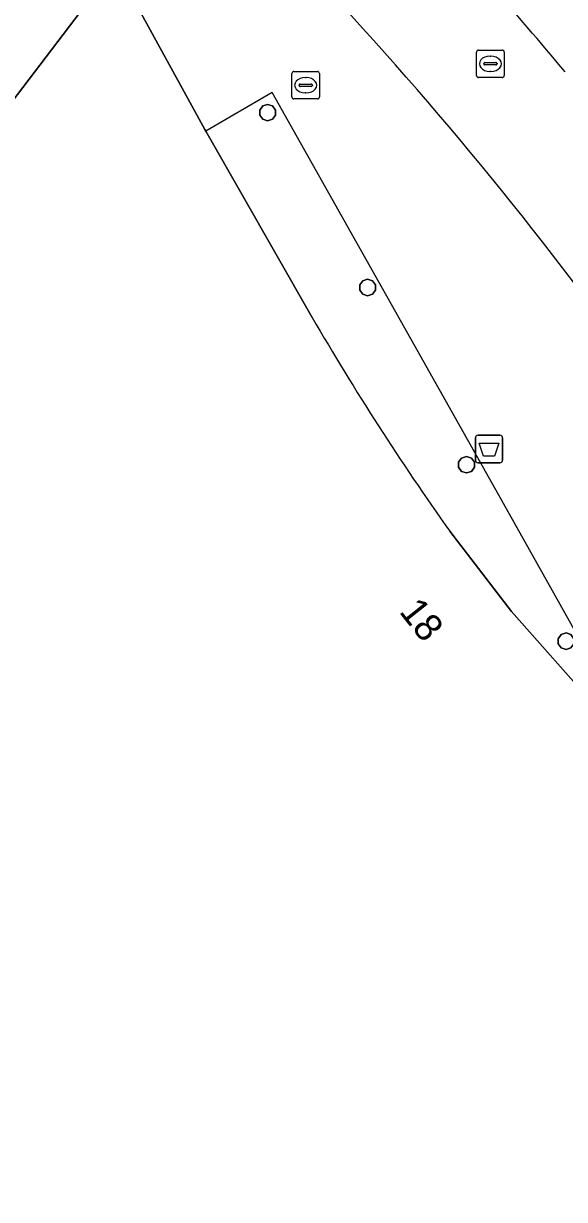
# Model space of a CAD drawing. Extents: x 161087 to 161926, y 382572 to 383873.
# Drawn here: x 161454.07 to 161473.7, y 383422.45 to 383465.15 of the extents above; entities that cross this region are included whole.
import ezdxf

# ---------------------------------------------------------------- set-up
doc = ezdxf.new("R2010")
doc.units = 0
for name, color, linetype in [('IMGEO_Afvalbak', 7, 'Continuous'), ('IMGEO_Fietspad_gesloten', 7, 'Continuous'), ('IMGEO_Groenvoorziening', 7, 'Continuous'), ('IMGEO_Pand', 7, 'Continuous'), ('IMGEO_Pand_nummerreeks', 7, 'Continuous'), ('IMGEO_Pand_overbouw', 7, 'Continuous'), ('IMGEO_Rioolput', 7, 'Continuous'), ('IMGEO_Voetpad_open', 7, 'Continuous')]:
    doc.layers.add(name, color=color, linetype=linetype)

msp = doc.modelspace()

# ---------------------------------------------------------------- linework, layer by layer
at = {"layer": 'IMGEO_Afvalbak'}
for p, q in [((161470.47, 383449.3), (161470.47, 383450.1)), ((161470.47, 383450.1), (161470.47, 383449.3)), ((161470.57, 383450.2), (161471.36, 383450.2)), ((161471.36, 383450.2), (161470.57, 383450.2)), ((161471.46, 383450.1), (161471.46, 383449.3)), ((161471.46, 383449.3), (161471.46, 383450.1)), ((161471.36, 383449.2), (161470.57, 383449.2)), ((161470.57, 383449.2), (161471.36, 383449.2))]:
    msp.add_line(p, q, dxfattribs=at)
msp.add_lwpolyline([(161470.613, 383449.914), (161471.317, 383449.914), (161471.168, 383449.444), (161470.762, 383449.444), (161470.613, 383449.914)], dxfattribs=at)
for centre, start, end in [((161470.57, 383450.1), 90, 180), ((161470.57, 383450.1), 90, 180), ((161471.36, 383450.1), 0, 90), ((161471.36, 383450.1), 360, 90), ((161470.57, 383449.3), 180, 270), ((161470.57, 383449.3), 180, 270), ((161471.36, 383449.3), 270, 0), ((161471.36, 383449.3), 270, 0)]:
    msp.add_arc(centre, 0.1, start, end, dxfattribs=at)
at = {"layer": 'IMGEO_Fietspad_gesloten'}
for centre, radius, start, end in [((161369.136, 383376.567), 131.427, 36.03723, 44.36355), ((161340.317, 383352.147), 173.705, 39.82322, 41.21433)]:
    msp.add_arc(centre, radius, start, end, dxfattribs=at)
at = {"layer": 'IMGEO_Groenvoorziening'}
msp.add_arc((161340.317, 383352.147), 173.705, 39.82322, 41.21433, dxfattribs=at)
at = {"layer": 'IMGEO_Pand'}
for points in [[(161443.167, 383448.538), (161457.391, 383467.244), (161456.376, 383467.991), (161455.856, 383468.373), (161455.82, 383468.324), (161455.736, 383468.21), (161452.371, 383470.69)], [(161464.547, 383454.476), (161460.684, 383461.238), (161460.65, 383461.3), (161458.735, 383464.792), (161457.391, 383467.244), (161443.167, 383448.538), (161443.344, 383448.403), (161437.312, 383440.84), (161438.173, 383439.329), (161436.472, 383438.376), (161436.158, 383438.2), (161434.979, 383437.54), (161433.893, 383436.943), (161431.71, 383435.701), (161430.621, 383435.088), (161427.234, 383433.153), (161427.992, 383431.781), (161424.929, 383427.8), (161424.78, 383427.606), (161425.142, 383427.343), (161421.341, 383422.446)], [(161475.896, 383439.154), (161471.779, 383443.794), (161469.541, 383446.711)]]:
    msp.add_lwpolyline(points, dxfattribs=at)
for points in [[(161463.214, 383462.009), (161463.105, 383462.159), (161462.929, 383462.216), (161462.753, 383462.159), (161462.644, 383462.009), (161462.644, 383461.823), (161462.753, 383461.673), (161462.929, 383461.616), (161463.105, 383461.673), (161463.214, 383461.823)], [(161466.841, 383455.659), (161466.732, 383455.809), (161466.556, 383455.866), (161466.38, 383455.809), (161466.271, 383455.659), (161466.271, 383455.473), (161466.38, 383455.323), (161466.556, 383455.266), (161466.732, 383455.323), (161466.841, 383455.473)], [(161470.433, 383449.222), (161470.324, 383449.372), (161470.148, 383449.429), (161469.972, 383449.372), (161469.863, 383449.222), (161469.863, 383449.036), (161469.972, 383448.886), (161470.148, 383448.829), (161470.324, 383448.886), (161470.433, 383449.036)], [(161474.045, 383442.812), (161473.936, 383442.962), (161473.76, 383443.019), (161473.584, 383442.962), (161473.475, 383442.812), (161473.475, 383442.626), (161473.584, 383442.476), (161473.76, 383442.419), (161473.936, 383442.476), (161474.045, 383442.626)]]:
    msp.add_lwpolyline(points, close=True, dxfattribs=at)
msp.add_arc((161550.905, 383504.528), 99.814, 210.09606, 215.39751, dxfattribs=at)
at = {"layer": 'IMGEO_Pand_overbouw'}
for points in [[(161463.092, 383462.649), (161460.684, 383461.238), (161464.547, 383454.476)], [(161477.815, 383436.432), (161473.382, 383444.361), (161471.212, 383448.216), (161463.092, 383462.649)], [(161469.541, 383446.711), (161471.779, 383443.794), (161475.896, 383439.154)]]:
    msp.add_lwpolyline(points, dxfattribs=at)
msp.add_arc((161550.905, 383504.528), 99.814, 210.09606, 215.39751, dxfattribs=at)
at = {"layer": 'IMGEO_Rioolput'}
for p, q in [((161470.514, 383463.262), (161470.514, 383464.114)), ((161470.589, 383464.188), (161471.441, 383464.188)), ((161471.515, 383464.114), (161471.515, 383463.262)), ((161470.773, 383463.682), (161470.773, 383463.694)), ((161471.211, 383463.645), (161470.813, 383463.645)), ((161470.816, 383463.731), (161471.214, 383463.731)), ((161471.002, 383463.968), (161471.027, 383463.968)), ((161471.257, 383463.694), (161471.257, 383463.682)), ((161463.809, 383462.485), (161463.809, 383463.337)), ((161463.884, 383463.411), (161464.736, 383463.411)), ((161464.297, 383463.191), (161464.322, 383463.191)), ((161464.81, 383463.337), (161464.81, 383462.485)), ((161471.441, 383463.188), (161470.589, 383463.188)), ((161471.025, 383463.408), (161471, 383463.408)), ((161464.068, 383462.905), (161464.068, 383462.917)), ((161464.506, 383462.868), (161464.108, 383462.868)), ((161464.111, 383462.954), (161464.509, 383462.954)), ((161464.552, 383462.917), (161464.552, 383462.905)), ((161464.736, 383462.411), (161463.884, 383462.411)), ((161464.32, 383462.631), (161464.295, 383462.631))]:
    msp.add_line(p, q, dxfattribs=at)
for points in [[(161470.514, 383463.262), (161470.514, 383464.114)], [(161470.589, 383464.188), (161471.441, 383464.188)], [(161471.515, 383464.114), (161471.515, 383463.262)], [(161463.809, 383462.485), (161463.809, 383463.337)], [(161463.884, 383463.411), (161464.736, 383463.411)], [(161464.81, 383463.337), (161464.81, 383462.485)], [(161471.441, 383463.188), (161470.589, 383463.188)], [(161464.736, 383462.411), (161463.884, 383462.411)]]:
    msp.add_lwpolyline(points, dxfattribs=at)
for centre, radius, start, end in [((161470.591, 383464.112), 0.0765, 91.552, 178.448), ((161470.591, 383464.112), 0.0765, 91.552, 178.448), ((161471.439, 383464.112), 0.0765, 1.552, 88.448), ((161471.439, 383464.112), 0.0765, 1.552, 88.448), ((161470.813, 383463.691), 0.0403, 85.8775, 175.7526), ((161470.81, 383463.681), 0.0366, 178.938, 274.7102), ((161471.214, 383463.688), 0.043, 264.8664, 352.4533), ((161471.218, 383463.693), 0.0386, 1.7309, 96.639), ((161463.886, 383463.335), 0.0765, 91.552, 178.448), ((161463.886, 383463.335), 0.0765, 91.552, 178.448), ((161464.734, 383463.335), 0.0765, 1.552, 88.448), ((161464.734, 383463.335), 0.0765, 1.552, 88.448), ((161470.591, 383463.264), 0.0765, 181.552, 268.448), ((161470.591, 383463.264), 0.0765, 181.552, 268.448), ((161471.439, 383463.264), 0.0765, 271.552, 358.448), ((161471.439, 383463.264), 0.0765, 271.552, 358.448), ((161464.108, 383462.914), 0.0403, 85.8775, 175.7526), ((161464.105, 383462.904), 0.0366, 178.938, 274.7102), ((161464.509, 383462.911), 0.043, 264.8664, 352.4533), ((161464.513, 383462.916), 0.0386, 1.7309, 96.639), ((161463.886, 383462.487), 0.0765, 181.552, 268.448), ((161463.886, 383462.487), 0.0765, 181.552, 268.448), ((161464.734, 383462.487), 0.0765, 271.552, 358.448), ((161464.734, 383462.487), 0.0765, 271.552, 358.448)]:
    msp.add_arc(centre, radius, start, end, dxfattribs=at)
for centre, major_axis, ratio, start_param, end_param in [((161471.001, 383463.688), (-0.387, 0.002), 0.722429, 4.712389, 7.853982), ((161471.026, 383463.688), (-0.39, 0.002), 0.717154, 1.570796, 4.712389), ((161464.296, 383462.911), (-0.387, 0.002), 0.722429, 4.712389, 7.853982), ((161464.321, 383462.911), (-0.39, 0.002), 0.717154, 1.570796, 4.712389)]:
    msp.add_ellipse(centre, major_axis=major_axis, ratio=ratio, start_param=start_param, end_param=end_param, dxfattribs=at)
at = {"layer": 'IMGEO_Voetpad_open'}
for points in [[(161428.25, 383488.747), (161455.856, 383468.373), (161456.376, 383467.991), (161457.391, 383467.244), (161458.735, 383464.792), (161460.65, 383461.3), (161460.684, 383461.238), (161464.547, 383454.476)], [(161469.541, 383446.711), (161471.779, 383443.794), (161475.896, 383439.154)]]:
    msp.add_lwpolyline(points, dxfattribs=at)
for points in [[(161463.214, 383461.823), (161463.105, 383461.673), (161462.929, 383461.616), (161462.753, 383461.673), (161462.644, 383461.823), (161462.644, 383462.009), (161462.753, 383462.159), (161462.929, 383462.216), (161463.105, 383462.159), (161463.214, 383462.009)], [(161466.841, 383455.473), (161466.732, 383455.323), (161466.556, 383455.266), (161466.38, 383455.323), (161466.271, 383455.473), (161466.271, 383455.659), (161466.38, 383455.809), (161466.556, 383455.866), (161466.732, 383455.809), (161466.841, 383455.659)], [(161470.433, 383449.036), (161470.324, 383448.886), (161470.148, 383448.829), (161469.972, 383448.886), (161469.863, 383449.036), (161469.863, 383449.222), (161469.972, 383449.372), (161470.148, 383449.429), (161470.324, 383449.372), (161470.433, 383449.222)], [(161474.045, 383442.626), (161473.936, 383442.476), (161473.76, 383442.419), (161473.584, 383442.476), (161473.475, 383442.626), (161473.475, 383442.812), (161473.584, 383442.962), (161473.76, 383443.019), (161473.936, 383442.962), (161474.045, 383442.812)]]:
    msp.add_lwpolyline(points, close=True, dxfattribs=at)
for centre, radius, start, end in [((161369.136, 383376.567), 131.427, 36.03723, 44.36355), ((161550.905, 383504.528), 99.814, 210.09606, 215.39751)]:
    msp.add_arc(centre, radius, start, end, dxfattribs=at)

# ---------------------------------------------------------------- texts
at = {"layer": 'IMGEO_Pand_nummerreeks'}
msp.add_text('18', height=1, rotation=308.4739, dxfattribs=at).set_placement((161467.675, 383443.787))

doc.saveas('drawing.dxf')
